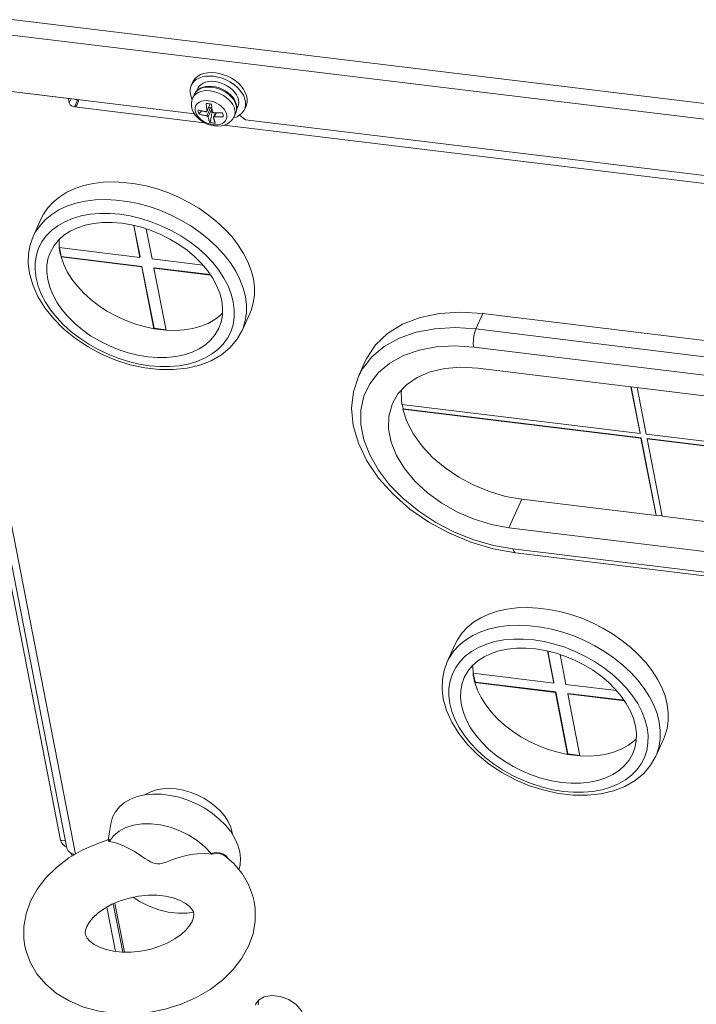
# Model space of a CAD drawing. Header units: millimetres. Extents: x -473 to 23648, y -382 to 1866.
# Tile 393 of 434: x 20443 to 20548, y 1145 to 1297. Entities that reach past the tile are written whole.
import ezdxf

# ---------------------------------------------------------------- set-up
doc = ezdxf.new("R2010")
doc.units = ezdxf.units.MM
doc.header["$LTSCALE"] = 80
doc.layers.get('0').update_dxf_attribs({"linetype": 'CONTINUOUS'})

msp = doc.modelspace()

# ---------------------------------------------------------------- linework, layer by layer
at = {"linetype": 'Continuous', "lineweight": 0}
for p, q in [((20425.477, 1298.619), (20728.148, 1261.854)), ((20425.195, 1296.232), (20727.865, 1259.467)), ((20426.609, 1287.735), (20449.534, 1170.097)), ((20470.171, 1282.088), (20426.927, 1287.341)), ((20450.515, 1168.85), (20427.436, 1287.279)), ((20472.529, 1287.895), (20473.153, 1287.855)), ((20428.621, 1287.135), (20451.851, 1167.935)), ((20450.738, 1284.449), (20428.621, 1287.135)), ((20469.93, 1286.997), (20469.685, 1286.452)), ((20470.697, 1285.996), (20470.515, 1285.594)), ((20472.506, 1286.198), (20472.86, 1286.169)), ((20476.413, 1285.369), (20476.087, 1285.729)), ((20476.703, 1286.228), (20476.203, 1286.637)), ((20477.384, 1286.328), (20476.949, 1286.773)), ((20450.738, 1284.449), (20450.872, 1283.762)), ((20451.158, 1284.397), (20450.872, 1283.762)), ((20451.7, 1284.332), (20451.777, 1284.272)), ((20451.777, 1284.272), (20452.144, 1284.156)), ((20452.289, 1284.043), (20452.34, 1284.254)), ((20470.162, 1285.078), (20469.911, 1284.522)), ((20451.316, 1283.25), (20451.683, 1283.134)), ((20452.144, 1284.156), (20451.683, 1283.134)), ((20471.694, 1280.703), (20451.683, 1283.134)), ((20452.206, 1283.738), (20452.289, 1284.043)), ((20472.074, 1281.757), (20472.641, 1283.014)), ((20472.103, 1282.452), (20472.613, 1283.584)), ((20472.11, 1282.514), (20472.594, 1283.588)), ((20472.29, 1281.589), (20472.857, 1282.847)), ((20472.388, 1283.622), (20472.598, 1283.588)), ((20472.598, 1283.588), (20472.809, 1283.537)), ((20476.877, 1283.209), (20476.696, 1282.807)), ((20477.772, 1282.53), (20477.889, 1282.753)), ((20478.135, 1283.298), (20477.889, 1282.753)), ((20473.123, 1281.545), (20473.432, 1282.231)), ((20473.279, 1281.61), (20473.556, 1282.226)), ((20476.196, 1281.449), (20476.696, 1281.625)), ((20476.543, 1282.201), (20476.293, 1281.645)), ((20476.543, 1282.201), (20476.653, 1282.519)), ((20477.103, 1281.852), (20478.031, 1281.133)), ((20678.745, 1255.553), (20474.762, 1280.331)), ((20677.222, 1256.938), (20478.031, 1281.133)), ((20446.566, 1265.908), (20445.337, 1263.182)), ((20448.149, 1264.089), (20449.105, 1264.816)), ((20460.811, 1264.876), (20461.774, 1259.934)), ((20460.857, 1264.864), (20461.805, 1260.002)), ((20463.656, 1259.705), (20462.754, 1264.335)), ((20449.337, 1261.445), (20449.619, 1259.999)), ((20461.774, 1259.934), (20449.337, 1261.445)), ((20449.382, 1261.439), (20449.65, 1260.067)), ((20449.619, 1259.999), (20449.65, 1260.067)), ((20449.619, 1259.999), (20450.022, 1258.853)), ((20449.619, 1259.999), (20462.056, 1258.488)), ((20449.65, 1260.067), (20462.087, 1258.556)), ((20461.774, 1259.934), (20461.805, 1260.002)), ((20462.056, 1258.488), (20462.087, 1258.556)), ((20462.056, 1258.488), (20463.917, 1248.936)), ((20462.087, 1258.556), (20463.948, 1249.004)), ((20471.464, 1258.757), (20463.656, 1259.705)), ((20475.712, 1259.105), (20476.532, 1257.822)), ((20463.938, 1258.26), (20463.969, 1258.328)), ((20465.8, 1248.708), (20463.938, 1258.26)), ((20463.938, 1258.26), (20472.666, 1257.199)), ((20463.969, 1258.328), (20472.612, 1257.278)), ((20476.532, 1257.822), (20477.198, 1256.519)), ((20476.32, 1251.849), (20476.166, 1253.059)), ((20478.747, 1251.399), (20477.517, 1248.673)), ((20513.555, 1248.897), (20514.63, 1251.282)), ((20556.982, 1246.138), (20514.63, 1251.282)), ((20463.917, 1248.936), (20463.948, 1249.004)), ((20463.917, 1248.936), (20465.8, 1248.708)), ((20463.948, 1249.004), (20465.785, 1248.781)), ((20468.618, 1248.761), (20469.931, 1248.976)), ((20555.906, 1243.752), (20513.555, 1248.897)), ((20502.388, 1244.789), (20500.294, 1243.629)), ((20555.573, 1240.944), (20513.222, 1246.088)), ((20496.517, 1243.955), (20495.442, 1241.569)), ((20556.207, 1237.691), (20513.856, 1242.835)), ((20537.468, 1239.967), (20538.867, 1232.79)), ((20537.513, 1239.962), (20538.898, 1232.858)), ((20538.409, 1239.853), (20539.808, 1232.675)), ((20538.867, 1232.79), (20502.17, 1237.247)), ((20502.213, 1237.242), (20502.241, 1237.075)), ((20502.311, 1236.524), (20502.341, 1236.592)), ((20502.311, 1236.524), (20539.008, 1232.067)), ((20502.341, 1236.592), (20539.039, 1232.135)), ((20538.867, 1232.79), (20538.898, 1232.858)), ((20572.135, 1228.749), (20539.808, 1232.675)), ((20539.008, 1232.067), (20539.039, 1232.135)), ((20541.332, 1220.14), (20539.008, 1232.067)), ((20539.039, 1232.135), (20541.363, 1220.208)), ((20539.949, 1231.952), (20539.98, 1232.021)), ((20539.949, 1231.952), (20572.644, 1227.981)), ((20542.273, 1220.026), (20539.949, 1231.952)), ((20539.98, 1232.021), (20572.596, 1228.059)), ((20518.645, 1218.259), (20520.627, 1222.655)), ((20520.627, 1222.655), (20541.332, 1220.14)), ((20541.332, 1220.14), (20541.363, 1220.208)), ((20541.363, 1220.208), (20542.259, 1220.099)), ((20542.273, 1220.026), (20562.978, 1217.511)), ((20518.645, 1218.259), (20560.997, 1213.115)), ((20519.279, 1215.007), (20561.63, 1209.862)), ((20519.653, 1214.384), (20562.004, 1209.24)), ((20510.35, 1200.292), (20509.121, 1197.566)), ((20511.933, 1198.473), (20512.889, 1199.2)), ((20524.595, 1199.259), (20525.558, 1194.318)), ((20524.641, 1199.248), (20525.589, 1194.386)), ((20527.44, 1194.089), (20526.538, 1198.719)), ((20513.121, 1195.829), (20513.403, 1194.383)), ((20525.558, 1194.318), (20513.121, 1195.829)), ((20513.166, 1195.823), (20513.434, 1194.451)), ((20513.403, 1194.383), (20513.434, 1194.451)), ((20513.403, 1194.383), (20513.806, 1193.237)), ((20513.403, 1194.383), (20525.84, 1192.872)), ((20513.434, 1194.451), (20525.871, 1192.94)), ((20525.558, 1194.318), (20525.589, 1194.386)), ((20535.248, 1193.141), (20527.44, 1194.089)), ((20539.496, 1193.489), (20540.316, 1192.206)), ((20525.84, 1192.872), (20525.871, 1192.94)), ((20525.84, 1192.872), (20527.701, 1183.32)), ((20525.871, 1192.94), (20527.732, 1183.388)), ((20527.722, 1192.644), (20527.753, 1192.712)), ((20527.722, 1192.644), (20536.45, 1191.583)), ((20529.584, 1183.092), (20527.722, 1192.644)), ((20527.753, 1192.712), (20536.396, 1191.662)), ((20540.316, 1192.206), (20540.982, 1190.903)), ((20540.104, 1186.233), (20539.95, 1187.443)), ((20542.531, 1185.783), (20541.302, 1183.057)), ((20527.701, 1183.32), (20527.732, 1183.388)), ((20527.701, 1183.32), (20529.584, 1183.092)), ((20527.732, 1183.388), (20529.569, 1183.165)), ((20532.402, 1183.145), (20533.715, 1183.36)), ((20457.272, 1172.609), (20456.879, 1170.141)), ((20476.04, 1170.964), (20476.007, 1171.288)), ((20449.534, 1170.097), (20450.29, 1170.005)), ((20450.172, 1169.171), (20450.488, 1168.989)), ((20456.845, 1170.119), (20456.845, 1170.119)), ((20456.888, 1170.139), (20456.893, 1170.15)), ((20451.19, 1168.061), (20451.779, 1167.894)), ((20451.252, 1167.757), (20451.193, 1168.06)), ((20451.32, 1167.614), (20451.252, 1167.759)), ((20451.38, 1167.995), (20451.626, 1167.805)), ((20474.937, 1167.634), (20474.935, 1167.635)), ((20475.344, 1167.277), (20475.152, 1167.552)), ((20456.659, 1159.765), (20457.99, 1152.937)), ((20457.659, 1160.291), (20459.115, 1152.824)), ((20459.391, 1152.823), (20457.914, 1160.399)), ((20479.666, 1144.873), (20479.582, 1144.649)), ((20480.066, 1145.44), (20479.666, 1144.873)), ((20480.033, 1145.393), (20480.009, 1144.71))]:
    msp.add_line(p, q, dxfattribs=at)
for points in [[(20469.685, 1286.452), (20469.802, 1286.674), (20470.081, 1287.033), (20470.442, 1287.337), (20470.877, 1287.58), (20471.378, 1287.756), (20471.933, 1287.862), (20472.529, 1287.895)], [(20469.93, 1286.997), (20470.048, 1287.219), (20470.326, 1287.578), (20470.687, 1287.882), (20471.123, 1288.125), (20471.624, 1288.301), (20472.179, 1288.407), (20472.775, 1288.441), (20473.399, 1288.4)], [(20476.203, 1286.637), (20475.649, 1287), (20475.053, 1287.31), (20474.43, 1287.559), (20473.791, 1287.742), (20473.153, 1287.855)], [(20476.949, 1286.773), (20476.449, 1287.182), (20475.895, 1287.545), (20475.299, 1287.855), (20474.675, 1288.104), (20474.037, 1288.287), (20473.399, 1288.4)], [(20469.839, 1284.31), (20469.799, 1284.38), (20469.611, 1284.872), (20469.516, 1285.358), (20469.517, 1285.828), (20469.613, 1286.27), (20469.685, 1286.452)], [(20470.162, 1285.078), (20470.212, 1285.178), (20470.35, 1285.39), (20470.523, 1285.582), (20470.73, 1285.751), (20470.967, 1285.896), (20471.232, 1286.013), (20471.522, 1286.103), (20471.834, 1286.165), (20472.163, 1286.196), (20472.506, 1286.198)], [(20471.155, 1286.056), (20470.827, 1285.866), (20470.55, 1285.635)], [(20470.697, 1285.996), (20470.727, 1286.06), (20470.925, 1286.356), (20471.193, 1286.609), (20471.525, 1286.813), (20471.913, 1286.962)], [(20471.941, 1286.293), (20471.529, 1286.2), (20471.155, 1286.056)], [(20471.913, 1286.962), (20472.347, 1287.053), (20472.816, 1287.083), (20473.309, 1287.053)], [(20471.941, 1286.293), (20472.009, 1286.303), (20472.478, 1286.334), (20472.971, 1286.303)], [(20472.86, 1286.169), (20473.219, 1286.111), (20473.579, 1286.024), (20473.937, 1285.909), (20474.288, 1285.767), (20474.629, 1285.601), (20474.954, 1285.411), (20475.26, 1285.201), (20475.544, 1284.972)], [(20472.971, 1286.303), (20473.476, 1286.212), (20473.981, 1286.063), (20474.472, 1285.86), (20474.938, 1285.607), (20475.367, 1285.311), (20475.749, 1284.979), (20476.075, 1284.62), (20476.276, 1284.338)], [(20474.81, 1286.61), (20474.319, 1286.813), (20473.814, 1286.962), (20473.309, 1287.053)], [(20476.087, 1285.729), (20475.705, 1286.061), (20475.276, 1286.357), (20474.81, 1286.61)], [(20477.498, 1285.312), (20477.138, 1285.783), (20476.703, 1286.228)], [(20478.135, 1283.298), (20478.207, 1283.48), (20478.303, 1283.922), (20478.303, 1284.391), (20478.209, 1284.878), (20478.021, 1285.37), (20477.744, 1285.857), (20477.384, 1286.328)], [(20469.911, 1284.522), (20469.772, 1284.115), (20469.711, 1283.677), (20469.734, 1283.215), (20469.848, 1282.738), (20470.055, 1282.266), (20470.352, 1281.813), (20470.728, 1281.395), (20471.165, 1281.031), (20471.648, 1280.725), (20472.164, 1280.483), (20472.703, 1280.307), (20473.255, 1280.203)], [(20469.911, 1284.522), (20469.943, 1284.588), (20470.147, 1284.894), (20470.424, 1285.155), (20470.767, 1285.365), (20471.167, 1285.519), (20471.615, 1285.613), (20472.1, 1285.645), (20472.609, 1285.613)], [(20470.55, 1285.635), (20470.329, 1285.371), (20470.162, 1285.078)], [(20475.813, 1283.875), (20475.477, 1284.247), (20475.083, 1284.589), (20474.639, 1284.895), (20474.158, 1285.156), (20473.651, 1285.366), (20473.13, 1285.519), (20472.609, 1285.613)], [(20475.544, 1284.972), (20475.802, 1284.728), (20476.032, 1284.471), (20476.23, 1284.204)], [(20476.23, 1284.204), (20476.395, 1283.931), (20476.524, 1283.654), (20476.615, 1283.377), (20476.669, 1283.103), (20476.683, 1282.835), (20476.659, 1282.577)], [(20476.653, 1282.519), (20476.704, 1282.86), (20476.694, 1283.219), (20476.619, 1283.592), (20476.479, 1283.968), (20476.276, 1284.338)], [(20476.977, 1284.215), (20476.863, 1284.603), (20476.674, 1284.991), (20476.413, 1285.369)], [(20476.877, 1283.209), (20476.969, 1283.477), (20477.013, 1283.836), (20476.977, 1284.215)], [(20477.889, 1282.753), (20477.961, 1282.935), (20478.057, 1283.377), (20478.058, 1283.846), (20477.963, 1284.332), (20477.775, 1284.825), (20477.498, 1285.312)], [(20450.872, 1283.762), (20451.019, 1283.479), (20451.316, 1283.25)], [(20451.683, 1283.134), (20451.871, 1283.166), (20452.014, 1283.295), (20452.043, 1283.339)], [(20452.043, 1283.339), (20452.117, 1283.486), (20452.206, 1283.738)], [(20473.081, 1280.376), (20472.678, 1280.449), (20472.276, 1280.572), (20471.886, 1280.739), (20471.519, 1280.948), (20471.184, 1281.192), (20470.891, 1281.464), (20470.648, 1281.757), (20470.462, 1282.063), (20470.337, 1282.374), (20470.277, 1282.681), (20470.284, 1282.975), (20470.357, 1283.25), (20470.495, 1283.497), (20470.693, 1283.709), (20470.947, 1283.882), (20471.249, 1284.009), (20471.591, 1284.088), (20471.964, 1284.116), (20472.357, 1284.093)], [(20470.747, 1282.374), (20470.727, 1282.533), (20470.73, 1282.687)], [(20470.73, 1282.687), (20470.908, 1282.634), (20471.071, 1282.588), (20471.219, 1282.549), (20471.353, 1282.516), (20471.473, 1282.489), (20471.581, 1282.465), (20471.681, 1282.444), (20471.775, 1282.425), (20471.865, 1282.408), (20471.95, 1282.393)], [(20471.98, 1283.637), (20472.181, 1283.638), (20472.388, 1283.622)], [(20472.11, 1282.514), (20472.096, 1282.61), (20472.082, 1282.706), (20472.069, 1282.802), (20472.056, 1282.897), (20472.044, 1282.994), (20472.033, 1283.092), (20472.022, 1283.191), (20472.012, 1283.288), (20472.003, 1283.383), (20471.994, 1283.473), (20471.987, 1283.558), (20471.98, 1283.637)], [(20472.334, 1282.964), (20472.366, 1282.971), (20472.459, 1282.989), (20472.55, 1283.003), (20472.641, 1283.014)], [(20473.081, 1280.376), (20473.475, 1280.352), (20473.848, 1280.381), (20474.19, 1280.46), (20474.491, 1280.587), (20474.745, 1280.759), (20474.943, 1280.971), (20475.081, 1281.218), (20475.154, 1281.493), (20475.161, 1281.788), (20475.101, 1282.095), (20474.976, 1282.406), (20474.79, 1282.712), (20474.547, 1283.005), (20474.254, 1283.277), (20473.92, 1283.52), (20473.552, 1283.729), (20473.162, 1283.897), (20472.76, 1284.019), (20472.357, 1284.093)], [(20472.857, 1282.847), (20472.86, 1282.743), (20472.861, 1282.624), (20472.859, 1282.489), (20472.853, 1282.336), (20472.841, 1282.166), (20472.822, 1281.976), (20472.795, 1281.765), (20472.756, 1281.534), (20472.703, 1281.281), (20472.633, 1281.012), (20472.545, 1280.743)], [(20472.641, 1283.014), (20472.678, 1283.015), (20472.716, 1283.009), (20472.752, 1282.997), (20472.784, 1282.979), (20472.811, 1282.956), (20472.833, 1282.927), (20472.85, 1282.891), (20472.857, 1282.847)], [(20472.809, 1283.537), (20472.815, 1283.46), (20472.822, 1283.379), (20472.83, 1283.293), (20472.839, 1283.202), (20472.849, 1283.105), (20472.86, 1283.004), (20472.871, 1282.904), (20472.884, 1282.805), (20472.896, 1282.707), (20472.909, 1282.609), (20472.924, 1282.511), (20472.938, 1282.414)], [(20476.293, 1281.645), (20476.387, 1281.921), (20476.433, 1282.292), (20476.396, 1282.683), (20476.278, 1283.084), (20476.082, 1283.484), (20475.813, 1283.875)], [(20470.854, 1282.051), (20470.79, 1282.213), (20470.747, 1282.374)], [(20470.854, 1282.051), (20470.999, 1282.238), (20471.156, 1282.394), (20471.316, 1282.522), (20471.32, 1282.525)], [(20472.074, 1281.757), (20471.99, 1281.772), (20471.9, 1281.789), (20471.805, 1281.808), (20471.704, 1281.829), (20471.596, 1281.853), (20471.482, 1281.879), (20471.363, 1281.908), (20471.244, 1281.939), (20471.131, 1281.97), (20471.027, 1281.999), (20470.935, 1282.026), (20470.854, 1282.051)], [(20471.95, 1282.393), (20471.999, 1282.39), (20472.041, 1282.398), (20472.074, 1282.416), (20472.097, 1282.442), (20472.103, 1282.452)], [(20472.29, 1281.589), (20472.275, 1281.626), (20472.25, 1281.661), (20472.215, 1281.693), (20472.173, 1281.721), (20472.125, 1281.743), (20472.074, 1281.757)], [(20472.103, 1282.452), (20472.11, 1282.475), (20472.11, 1282.514)], [(20472.545, 1280.743), (20472.526, 1280.793), (20472.507, 1280.847), (20472.487, 1280.905), (20472.465, 1280.969), (20472.443, 1281.038), (20472.42, 1281.112), (20472.397, 1281.188), (20472.375, 1281.265), (20472.353, 1281.343), (20472.332, 1281.423), (20472.311, 1281.505), (20472.29, 1281.589)], [(20472.938, 1282.414), (20472.951, 1282.373), (20472.976, 1282.335), (20473.01, 1282.302), (20473.052, 1282.275), (20473.102, 1282.256), (20473.155, 1282.246)], [(20473.123, 1281.545), (20473.117, 1281.524), (20473.118, 1281.488)], [(20473.118, 1281.488), (20473.139, 1281.406), (20473.159, 1281.325), (20473.18, 1281.247), (20473.201, 1281.171), (20473.223, 1281.096), (20473.245, 1281.021), (20473.268, 1280.949), (20473.29, 1280.879), (20473.312, 1280.812), (20473.334, 1280.751), (20473.354, 1280.694), (20473.373, 1280.642)], [(20473.279, 1281.61), (20473.228, 1281.609), (20473.184, 1281.598), (20473.15, 1281.579), (20473.128, 1281.554), (20473.123, 1281.545)], [(20473.155, 1282.246), (20473.243, 1282.241), (20473.338, 1282.235)], [(20473.255, 1280.203), (20473.772, 1280.173), (20474.272, 1280.214), (20474.741, 1280.322), (20475.164, 1280.492), (20475.532, 1280.716), (20475.844, 1280.987), (20476.098, 1281.298), (20476.293, 1281.645)], [(20474.623, 1281.593), (20474.418, 1281.586), (20474.234, 1281.583), (20474.068, 1281.582), (20473.92, 1281.584), (20473.788, 1281.586), (20473.671, 1281.59), (20473.564, 1281.594), (20473.463, 1281.599), (20473.368, 1281.604), (20473.279, 1281.61)], [(20473.338, 1282.235), (20473.439, 1282.23), (20473.548, 1282.226), (20473.665, 1282.222), (20473.79, 1282.22), (20473.921, 1282.218), (20474.054, 1282.219), (20474.182, 1282.22), (20474.3, 1282.222), (20474.405, 1282.225), (20474.499, 1282.229)], [(20474.499, 1282.229), (20474.563, 1282.067), (20474.606, 1281.905)], [(20474.606, 1281.905), (20474.626, 1281.747), (20474.623, 1281.593)], [(20476.659, 1282.577), (20476.595, 1282.331), (20476.543, 1282.201)], [(20476.696, 1281.625), (20477.132, 1281.868), (20477.493, 1282.172), (20477.772, 1282.53)], [(20472.965, 1280.658), (20472.755, 1280.692), (20472.545, 1280.743)], [(20473.373, 1280.642), (20473.172, 1280.641), (20472.965, 1280.658)], [(20446.566, 1265.908), (20446.926, 1266.609), (20447.602, 1267.598), (20448.433, 1268.495), (20449.41, 1269.291), (20450.523, 1269.977), (20451.76, 1270.548), (20453.109, 1270.996), (20454.556, 1271.318), (20456.086, 1271.51), (20457.683, 1271.57), (20459.332, 1271.497), (20461.015, 1271.293), (20462.714, 1270.959), (20464.413, 1270.499), (20466.094, 1269.917), (20467.74, 1269.219), (20469.333, 1268.413), (20470.858, 1267.507), (20472.299, 1266.51), (20473.641, 1265.433), (20474.87, 1264.286), (20475.974, 1263.081), (20476.941, 1261.831), (20477.761, 1260.548), (20478.427, 1259.246), (20478.931, 1257.937), (20479.267, 1256.636)], [(20445.337, 1263.182), (20445.697, 1263.883), (20446.373, 1264.872), (20447.204, 1265.769), (20448.181, 1266.565), (20449.293, 1267.251), (20450.531, 1267.822), (20451.88, 1268.27), (20453.327, 1268.592), (20454.857, 1268.784), (20456.454, 1268.844), (20458.103, 1268.771), (20459.786, 1268.567), (20461.485, 1268.233), (20463.184, 1267.773), (20464.865, 1267.191), (20466.511, 1266.493), (20468.104, 1265.687), (20469.629, 1264.781), (20471.07, 1263.784), (20472.412, 1262.707), (20473.641, 1261.56), (20474.745, 1260.355), (20475.712, 1259.105)], [(20449.105, 1264.816), (20450.192, 1265.435), (20451.397, 1265.938), (20452.706, 1266.321), (20454.106, 1266.578), (20455.581, 1266.708), (20457.115, 1266.708), (20458.691, 1266.579), (20460.293, 1266.322), (20461.901, 1265.94), (20463.5, 1265.437), (20465.07, 1264.819), (20466.596, 1264.092), (20468.06, 1263.264), (20469.446, 1262.345), (20470.739, 1261.345), (20471.926, 1260.273), (20472.992, 1259.143), (20473.926, 1257.967), (20474.719, 1256.757), (20475.361, 1255.527), (20475.845, 1254.29), (20476.166, 1253.059)], [(20447.976, 1260.763), (20448.543, 1261.765), (20449.23, 1262.601), (20450.064, 1263.341), (20451.035, 1263.974), (20452.132, 1264.494), (20453.339, 1264.892), (20454.642, 1265.166), (20456.025, 1265.31), (20457.47, 1265.323), (20458.959, 1265.206), (20460.473, 1264.959), (20461.994, 1264.585), (20463.501, 1264.09), (20464.977, 1263.479), (20466.402, 1262.76), (20467.759, 1261.943), (20469.03, 1261.037), (20470.2, 1260.054), (20471.254, 1259.006), (20472.179, 1257.907), (20472.962, 1256.77), (20473.595, 1255.609), (20474.069, 1254.44), (20474.378, 1253.276)], [(20445.337, 1263.182), (20444.868, 1261.869), (20444.61, 1260.472), (20444.57, 1259.006), (20444.756, 1257.487)], [(20445.767, 1256.752), (20445.612, 1257.962), (20445.626, 1259.138), (20445.808, 1260.269), (20446.156, 1261.34), (20446.666, 1262.341), (20447.333, 1263.261), (20448.149, 1264.089)], [(20449.337, 1261.445), (20449.302, 1262.546), (20449.319, 1262.68)], [(20449.445, 1260.726), (20449.383, 1261.087), (20449.337, 1261.445)], [(20447.555, 1256.535), (20447.415, 1257.678), (20447.445, 1258.786), (20447.645, 1259.845), (20447.976, 1260.763)], [(20449.445, 1260.726), (20449.524, 1260.363), (20449.619, 1259.999)], [(20450.022, 1258.853), (20450.58, 1257.71), (20451.287, 1256.583), (20452.134, 1255.487), (20453.11, 1254.435), (20454.205, 1253.439), (20455.404, 1252.511), (20456.693, 1251.663), (20458.056, 1250.905), (20459.478, 1250.246), (20460.941, 1249.694), (20462.426, 1249.256), (20463.917, 1248.936)], [(20444.756, 1257.487), (20445.254, 1255.698), (20446.049, 1253.911), (20447.133, 1252.153), (20448.48, 1250.468), (20450.059, 1248.887), (20451.839, 1247.439), (20453.786, 1246.147), (20455.866, 1245.031), (20458.042, 1244.109), (20460.278, 1243.397), (20462.538, 1242.907), (20464.776, 1242.649), (20466.963, 1242.631), (20469.047, 1242.853), (20470.998, 1243.316), (20472.764, 1244.004), (20474.323, 1244.906), (20475.649, 1246.003), (20476.718, 1247.268), (20477.517, 1248.673)], [(20445.767, 1256.752), (20446.088, 1255.521), (20446.572, 1254.284), (20447.214, 1253.054), (20448.006, 1251.844), (20448.941, 1250.668), (20450.007, 1249.538), (20451.193, 1248.466), (20452.487, 1247.466), (20453.873, 1246.547), (20455.337, 1245.719), (20456.863, 1244.992), (20458.433, 1244.374), (20460.032, 1243.871), (20461.64, 1243.489), (20463.241, 1243.232), (20464.818, 1243.103), (20466.352, 1243.103), (20467.827, 1243.233), (20469.227, 1243.49), (20470.536, 1243.873), (20471.741, 1244.376), (20472.827, 1244.995), (20473.784, 1245.722), (20474.6, 1246.55), (20475.267, 1247.47), (20475.777, 1248.471), (20476.125, 1249.542), (20476.307, 1250.673), (20476.32, 1251.849)], [(20447.555, 1256.535), (20447.864, 1255.371), (20448.338, 1254.202), (20448.971, 1253.041), (20449.754, 1251.904), (20450.679, 1250.805), (20451.733, 1249.757), (20452.903, 1248.774), (20454.174, 1247.868), (20455.531, 1247.051), (20456.956, 1246.332), (20458.432, 1245.721), (20459.939, 1245.226), (20461.46, 1244.852), (20462.974, 1244.605), (20464.463, 1244.488), (20465.908, 1244.501), (20467.291, 1244.645), (20468.594, 1244.918), (20469.801, 1245.317), (20470.898, 1245.837), (20471.869, 1246.47), (20472.703, 1247.21), (20473.39, 1248.046), (20473.957, 1249.048)], [(20477.198, 1256.519), (20477.702, 1255.211), (20478.038, 1253.91)], [(20478.747, 1251.399), (20478.902, 1251.768), (20479.25, 1252.909), (20479.428, 1254.109), (20479.434, 1255.356), (20479.267, 1256.636)], [(20477.517, 1248.673), (20477.673, 1249.042), (20478.021, 1250.183), (20478.199, 1251.383), (20478.205, 1252.63), (20478.038, 1253.91)], [(20473.957, 1249.048), (20474.288, 1249.966), (20474.488, 1251.025), (20474.518, 1252.133), (20474.378, 1253.276)], [(20469.931, 1248.976), (20471.159, 1249.313), (20472.286, 1249.769), (20473.299, 1250.337), (20474.186, 1251.012), (20474.496, 1251.331)], [(20514.63, 1251.282), (20511.211, 1251.493), (20507.958, 1251.281), (20504.95, 1250.65), (20502.263, 1249.617), (20499.961, 1248.206), (20498.102, 1246.453), (20496.732, 1244.401), (20496.518, 1243.956)], [(20463.917, 1248.936), (20464.863, 1248.797), (20465.8, 1248.708)], [(20465.8, 1248.708), (20467.235, 1248.671), (20468.618, 1248.761)], [(20513.555, 1248.897), (20510.345, 1249.107), (20507.246, 1248.942), (20504.342, 1248.395), (20501.712, 1247.477), (20499.424, 1246.209), (20497.529, 1244.621), (20496.067, 1242.748), (20495.442, 1241.569)], [(20513.222, 1246.088), (20513.165, 1246.602), (20513.174, 1247.198), (20513.247, 1247.819), (20513.379, 1248.405), (20513.555, 1248.897)], [(20513.222, 1246.088), (20510.286, 1246.281), (20507.452, 1246.129), (20504.794, 1245.629), (20502.388, 1244.789)], [(20500.294, 1243.629), (20498.56, 1242.177), (20497.223, 1240.463), (20496.313, 1238.526), (20495.85, 1236.41), (20495.846, 1234.163), (20496.3, 1231.834), (20497.202, 1229.477), (20498.531, 1227.143), (20500.258, 1224.886), (20502.344, 1222.757), (20504.742, 1220.802), (20507.4, 1219.065), (20510.259, 1217.585), (20513.245, 1216.4), (20516.278, 1215.535), (20519.279, 1215.007)], [(20513.856, 1242.835), (20511.255, 1242.988), (20508.791, 1242.801), (20506.53, 1242.279), (20504.534, 1241.438), (20502.858, 1240.3), (20501.547, 1238.895), (20500.753, 1237.534)], [(20495.442, 1241.569), (20494.674, 1239.222), (20494.405, 1236.685), (20494.661, 1234.021), (20495.452, 1231.279), (20496.764, 1228.549), (20498.561, 1225.907), (20500.795, 1223.415), (20503.401, 1221.135), (20506.315, 1219.115), (20509.471, 1217.396), (20512.794, 1216.016), (20516.213, 1215.004), (20519.653, 1214.384)], [(20502.17, 1237.247), (20502.065, 1239.097), (20502.133, 1239.523)], [(20500.753, 1237.534), (20500.637, 1237.263), (20500.153, 1235.448), (20500.108, 1233.499), (20500.504, 1231.469), (20501.329, 1229.415), (20502.561, 1227.391), (20504.166, 1225.453), (20506.101, 1223.655), (20508.313, 1222.044), (20510.742, 1220.665), (20513.321, 1219.556), (20515.979, 1218.747), (20518.645, 1218.259)], [(20502.241, 1237.075), (20502.288, 1236.834), (20502.341, 1236.592)], [(20520.627, 1222.655), (20518.142, 1223.099), (20515.66, 1223.824), (20513.238, 1224.813), (20510.935, 1226.042), (20508.805, 1227.481), (20506.898, 1229.098), (20505.26, 1230.853), (20503.93, 1232.706), (20502.939, 1234.611), (20502.311, 1236.524)], [(20519.279, 1215.007), (20519.396, 1214.627), (20519.562, 1214.417), (20519.653, 1214.384)], [(20510.35, 1200.292), (20510.71, 1200.993), (20511.386, 1201.982), (20512.217, 1202.879), (20513.194, 1203.675), (20514.307, 1204.361), (20515.544, 1204.932), (20516.893, 1205.38), (20518.34, 1205.702), (20519.87, 1205.894), (20521.468, 1205.954), (20523.116, 1205.881), (20524.799, 1205.677), (20526.498, 1205.343), (20528.197, 1204.882), (20529.878, 1204.301), (20531.524, 1203.603), (20533.117, 1202.797), (20534.642, 1201.891), (20536.083, 1200.894), (20537.425, 1199.817), (20538.654, 1198.67), (20539.758, 1197.465), (20540.725, 1196.215), (20541.545, 1194.932), (20542.211, 1193.629), (20542.715, 1192.321), (20543.052, 1191.02)], [(20509.121, 1197.566), (20509.481, 1198.267), (20510.157, 1199.256), (20510.988, 1200.153), (20511.965, 1200.949), (20513.078, 1201.635), (20514.315, 1202.206), (20515.664, 1202.654), (20517.111, 1202.976), (20518.641, 1203.168), (20520.238, 1203.228), (20521.887, 1203.155), (20523.57, 1202.951), (20525.269, 1202.617), (20526.968, 1202.156), (20528.649, 1201.575), (20530.295, 1200.877), (20531.888, 1200.071), (20533.413, 1199.165), (20534.854, 1198.168), (20536.196, 1197.091), (20537.425, 1195.944), (20538.529, 1194.739), (20539.496, 1193.489)], [(20512.889, 1199.2), (20513.976, 1199.819), (20515.181, 1200.322), (20516.49, 1200.705), (20517.89, 1200.962), (20519.365, 1201.092), (20520.899, 1201.092), (20522.476, 1200.963), (20524.077, 1200.706), (20525.685, 1200.324), (20527.284, 1199.821), (20528.854, 1199.203), (20530.38, 1198.476), (20531.844, 1197.648), (20533.23, 1196.729), (20534.524, 1195.728), (20535.71, 1194.657), (20536.776, 1193.527), (20537.71, 1192.351), (20538.503, 1191.141), (20539.145, 1189.911), (20539.629, 1188.673), (20539.95, 1187.443)], [(20511.76, 1195.147), (20512.327, 1196.149), (20513.014, 1196.985), (20513.848, 1197.725), (20514.819, 1198.358), (20515.916, 1198.878), (20517.123, 1199.276), (20518.426, 1199.55), (20519.809, 1199.694), (20521.254, 1199.707), (20522.743, 1199.59), (20524.257, 1199.342), (20525.778, 1198.969), (20527.285, 1198.474), (20528.761, 1197.863), (20530.186, 1197.144), (20531.543, 1196.327), (20532.814, 1195.421), (20533.984, 1194.438), (20535.038, 1193.39), (20535.963, 1192.291), (20536.746, 1191.154), (20537.379, 1189.993), (20537.853, 1188.824), (20538.162, 1187.66)], [(20509.551, 1191.136), (20509.397, 1192.346), (20509.41, 1193.522), (20509.592, 1194.653), (20509.94, 1195.724), (20510.45, 1196.725), (20511.117, 1197.645), (20511.933, 1198.473)], [(20509.121, 1197.566), (20508.652, 1196.253), (20508.394, 1194.856), (20508.354, 1193.39), (20508.54, 1191.871)], [(20513.121, 1195.829), (20513.086, 1196.929), (20513.103, 1197.064)], [(20511.339, 1190.918), (20511.199, 1192.061), (20511.229, 1193.17), (20511.429, 1194.229), (20511.76, 1195.147)], [(20513.229, 1195.11), (20513.167, 1195.471), (20513.121, 1195.829)], [(20513.229, 1195.11), (20513.308, 1194.747), (20513.403, 1194.383)], [(20513.806, 1193.237), (20514.364, 1192.094), (20515.071, 1190.967), (20515.918, 1189.871), (20516.894, 1188.819), (20517.989, 1187.823), (20519.188, 1186.895), (20520.477, 1186.047), (20521.841, 1185.289), (20523.262, 1184.63), (20524.725, 1184.078), (20526.211, 1183.639), (20527.701, 1183.32)], [(20508.54, 1191.871), (20509.038, 1190.081), (20509.833, 1188.295), (20510.917, 1186.537), (20512.264, 1184.851), (20513.844, 1183.271), (20515.623, 1181.823), (20517.57, 1180.531), (20519.65, 1179.415), (20521.826, 1178.493), (20524.062, 1177.781), (20526.322, 1177.291), (20528.56, 1177.033), (20530.747, 1177.015), (20532.831, 1177.237), (20534.782, 1177.699), (20536.548, 1178.388), (20538.107, 1179.29), (20539.433, 1180.387), (20540.503, 1181.652), (20541.302, 1183.057)], [(20509.551, 1191.136), (20509.872, 1189.905), (20510.356, 1188.668), (20510.998, 1187.438), (20511.79, 1186.228), (20512.725, 1185.051), (20513.791, 1183.921), (20514.977, 1182.85), (20516.271, 1181.85), (20517.657, 1180.93), (20519.121, 1180.103), (20520.647, 1179.376), (20522.217, 1178.758), (20523.816, 1178.255), (20525.424, 1177.873), (20527.025, 1177.616), (20528.602, 1177.487), (20530.136, 1177.487), (20531.611, 1177.617), (20533.011, 1177.874), (20534.32, 1178.257), (20535.525, 1178.76), (20536.611, 1179.379), (20537.568, 1180.106), (20538.384, 1180.934), (20539.051, 1181.854), (20539.561, 1182.855), (20539.909, 1183.926), (20540.091, 1185.056), (20540.104, 1186.233)], [(20511.339, 1190.918), (20511.648, 1189.755), (20512.122, 1188.586), (20512.755, 1187.425), (20513.538, 1186.288), (20514.463, 1185.189), (20515.517, 1184.141), (20516.687, 1183.158), (20517.958, 1182.252), (20519.315, 1181.435), (20520.74, 1180.716), (20522.216, 1180.105), (20523.723, 1179.61), (20525.244, 1179.236), (20526.758, 1178.989), (20528.247, 1178.872), (20529.692, 1178.885), (20531.075, 1179.029), (20532.378, 1179.302), (20533.585, 1179.701), (20534.682, 1180.221), (20535.653, 1180.854), (20536.487, 1181.594), (20537.174, 1182.43), (20537.741, 1183.432)], [(20540.982, 1190.903), (20541.486, 1189.595), (20541.822, 1188.294)], [(20542.531, 1185.783), (20542.686, 1186.152), (20543.034, 1187.293), (20543.212, 1188.493), (20543.218, 1189.74), (20543.052, 1191.02)], [(20537.741, 1183.432), (20538.072, 1184.35), (20538.272, 1185.409), (20538.302, 1186.517), (20538.162, 1187.66)], [(20541.302, 1183.057), (20541.457, 1183.426), (20541.805, 1184.567), (20541.983, 1185.767), (20541.989, 1187.014), (20541.822, 1188.294)], [(20533.715, 1183.36), (20534.943, 1183.697), (20536.07, 1184.153), (20537.083, 1184.721), (20537.97, 1185.396), (20538.28, 1185.715)], [(20527.701, 1183.32), (20528.648, 1183.18), (20529.584, 1183.092)], [(20529.584, 1183.092), (20531.019, 1183.055), (20532.402, 1183.145)], [(20476.007, 1171.288), (20475.77, 1172.12), (20475.384, 1172.954), (20474.858, 1173.773), (20474.202, 1174.56), (20473.43, 1175.298), (20472.557, 1175.974), (20471.6, 1176.573), (20470.58, 1177.083), (20469.518, 1177.493), (20468.434, 1177.796), (20467.351, 1177.985), (20466.291, 1178.057), (20465.275, 1178.009), (20464.325, 1177.843), (20463.459, 1177.562), (20462.696, 1177.172), (20462.561, 1177.07)], [(20457.272, 1172.609), (20457.55, 1173.621), (20457.993, 1174.469), (20458.609, 1175.225), (20459.386, 1175.873), (20460.309, 1176.402), (20461.361, 1176.802), (20462.523, 1177.066), (20463.774, 1177.188), (20465.088, 1177.167), (20466.444, 1177.002), (20467.814, 1176.698), (20469.173, 1176.258), (20470.497, 1175.693), (20471.76, 1175.011), (20472.94, 1174.227), (20474.013, 1173.354), (20474.96, 1172.408), (20475.764, 1171.409)], [(20457.1, 1169.923), (20457.718, 1170.772), (20458.551, 1171.482), (20459.576, 1172.036), (20460.764, 1172.417), (20462.083, 1172.615), (20463.497, 1172.625), (20464.967, 1172.446), (20466.454, 1172.084), (20467.916, 1171.548), (20469.314, 1170.853), (20470.609, 1170.018), (20471.766, 1169.065), (20472.753, 1168.022)], [(20475.764, 1171.409), (20476.409, 1170.373), (20476.883, 1169.32), (20477.178, 1168.271)], [(20456.845, 1170.119), (20455.297, 1169.602), (20452.977, 1168.589), (20450.839, 1167.348), (20448.909, 1165.889), (20447.282, 1164.287), (20445.944, 1162.542), (20444.918, 1160.677)], [(20449.534, 1170.097), (20449.748, 1169.612), (20450.172, 1169.171)], [(20450.515, 1168.851), (20450.713, 1168.43), (20451.19, 1168.061)], [(20456.979, 1169.873), (20456.912, 1170.079), (20456.845, 1170.119)], [(20456.893, 1170.15), (20456.864, 1170.127), (20456.846, 1170.119)], [(20457.1, 1169.923), (20457.033, 1170.171), (20456.947, 1170.234), (20456.875, 1170.099)], [(20457.1, 1169.923), (20457.073, 1169.894), (20457.032, 1169.876), (20456.979, 1169.873)], [(20472.93, 1167.936), (20471.741, 1168.031), (20470.62, 1167.989), (20469.63, 1167.859), (20468.763, 1167.678), (20467.998, 1167.471), (20467.319, 1167.254), (20466.713, 1167.04), (20466.169, 1166.841), (20465.679, 1166.669), (20465.237, 1166.537), (20464.836, 1166.457), (20464.469, 1166.438), (20464.118, 1166.48), (20463.761, 1166.588), (20463.382, 1166.762), (20462.972, 1166.997), (20462.526, 1167.283), (20462.04, 1167.608), (20461.507, 1167.96), (20460.921, 1168.331), (20460.274, 1168.71), (20459.556, 1169.083), (20458.757, 1169.43), (20457.877, 1169.714), (20456.979, 1169.873)], [(20475.152, 1167.552), (20474.646, 1167.941), (20474.043, 1168.157), (20473.395, 1168.184), (20472.753, 1168.022)], [(20472.753, 1168.022), (20472.797, 1167.983), (20472.857, 1167.954), (20472.93, 1167.936)], [(20474.935, 1167.635), (20474.719, 1167.781), (20474.151, 1168.008), (20473.539, 1168.06), (20472.93, 1167.936)], [(20479.386, 1160.652), (20479.199, 1161.447), (20478.527, 1163.254), (20477.532, 1164.947), (20476.184, 1166.539), (20474.937, 1167.634)], [(20477.013, 1165.561), (20477.21, 1166.258), (20477.288, 1167.243), (20477.178, 1168.271)], [(20470.061, 1158.836), (20470.007, 1159.032), (20469.788, 1159.444), (20469.363, 1159.919), (20468.722, 1160.398), (20467.887, 1160.833), (20466.879, 1161.192), (20465.715, 1161.453), (20464.421, 1161.595), (20463.028, 1161.601), (20461.577, 1161.46), (20460.127, 1161.17), (20458.733, 1160.744), (20457.444, 1160.2), (20456.295, 1159.563), (20455.32, 1158.867), (20454.532, 1158.14), (20453.95, 1157.423), (20453.578, 1156.772)], [(20470.018, 1158.989), (20469.035, 1158.842), (20467.621, 1158.832), (20466.15, 1159.01), (20464.663, 1159.373), (20463.201, 1159.909), (20461.803, 1160.604), (20460.736, 1161.292)], [(20444.918, 1160.677), (20444.232, 1158.75), (20443.891, 1156.801), (20443.895, 1154.859), (20444.05, 1153.767)], [(20478.518, 1153.742), (20479.204, 1155.668), (20479.544, 1157.617), (20479.541, 1159.56), (20479.386, 1160.652)], [(20469.858, 1157.647), (20470.045, 1158.204), (20470.083, 1158.656), (20470.061, 1158.836)], [(20453.578, 1156.772), (20453.391, 1156.215), (20453.352, 1155.763), (20453.375, 1155.583)], [(20453.375, 1155.583), (20453.429, 1155.387), (20453.647, 1154.974), (20454.073, 1154.5), (20454.714, 1154.02), (20455.549, 1153.586), (20456.556, 1153.227), (20457.721, 1152.966), (20459.015, 1152.824), (20460.408, 1152.818), (20461.859, 1152.959), (20463.309, 1153.248), (20464.703, 1153.675), (20465.991, 1154.218), (20467.141, 1154.855), (20468.116, 1155.552), (20468.903, 1156.279), (20469.486, 1156.996), (20469.858, 1157.647)], [(20444.05, 1153.767), (20444.236, 1152.972), (20444.909, 1151.165), (20445.903, 1149.471), (20447.252, 1147.879), (20448.925, 1146.468), (20450.856, 1145.3), (20453.084, 1144.363), (20455.483, 1143.719), (20457.995, 1143.372), (20460.577, 1143.317), (20463.151, 1143.547), (20465.685, 1144.05), (20468.138, 1144.817), (20470.459, 1145.83), (20472.596, 1147.071), (20474.526, 1148.53), (20476.154, 1150.132), (20477.491, 1151.877), (20478.518, 1153.742)], [(20487.077, 1142.774), (20486.657, 1143.79), (20485.834, 1144.739), (20484.707, 1145.506), (20483.411, 1145.999), (20482.104, 1146.158), (20480.942, 1145.963), (20480.066, 1145.44)]]:
    msp.add_lwpolyline(points, dxfattribs=at)

doc.saveas('drawing.dxf')
